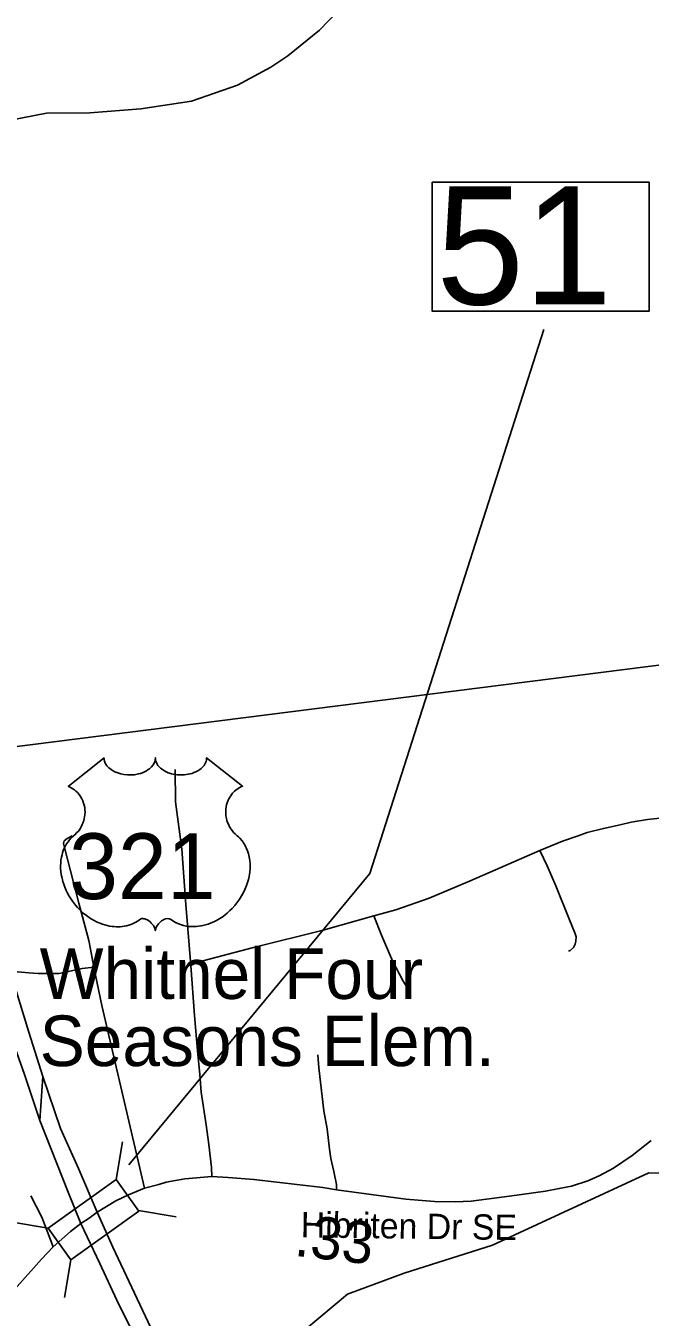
# Model space of a CAD drawing. Extents: x 1159738 to 1321356, y 736314 to 882035.
# Drawn here: x 1253540 to 1255391, y 788278 to 792107 of the extents above; entities that cross this region are included whole.
import ezdxf

# ---------------------------------------------------------------- set-up
doc = ezdxf.new("R2010")
doc.units = 0
for name, color, linetype in [('Exist Cultural Educational Facility Elementary Label', 7, 'Continuous'), ('Exist Hydrographic Creek Single Shore', 7, 'Continuous'), ('Exist Road Non-System Type 51', 7, 'Continuous'), ('Exist Road Primary US Divided Attributed', 7, 'Continuous'), ('Exist Road Primary US Shield CELL', 7, 'Continuous'), ('Exist Road Primary US Shield Number Label', 7, 'Continuous'), ('Exist Road Secondary Mileage Hundredths English Label', 7, 'Continuous'), ('Exist Road Secondary Structure Standard Bridge CELL', 7, 'Continuous'), ('Exist Road Secondary Structure Standard Bridge Number Label', 7, 'Continuous'), ('Exist Road Secondary Type 51 Attributed', 7, 'Continuous'), ('Exist Road Secondary Type 51 Label', 7, 'Continuous'), ('Exist Utilities Electrical Transmission Line', 7, 'Continuous')]:
    doc.layers.add(name, color=color, linetype=linetype)

msp = doc.modelspace()

# ---------------------------------------------------------------- linework, layer by layer
at = {"layer": 'Exist Hydrographic Creek Single Shore'}
msp.add_lwpolyline([(1254097.8, 787873.2), (1254150, 787929), (1254239, 788132.7), (1254494.1, 788345.5), (1254662, 788407.8), (1254923.5, 788491.3), (1255387.1, 788705.2), (1255634.1, 788702.7), (1255773.2, 788722.8), (1255840.9, 788743), (1255875.7, 788786.9), (1255851.9, 788922.5), (1255837.3, 789030.5), (1255855.6, 789056.2), (1255888, 789066), (1256071.6, 789105.6), (1256371.5, 789075.4), (1256450.5, 789166.1), (1256512.7, 789246.7), (1256596.1, 789330.9)], dxfattribs=at)
at = {"layer": 'Exist Road Non-System Type 51'}
msp.add_line((1253493.3, 789304.1), (1253549.1, 789299), dxfattribs=at)
for points in [[(1253982.8, 789902.1), (1253984.1, 789805.8), (1254002.9, 789665.4), (1254014.8, 789501.5), (1254029.4, 789320.4)], [(1255064.1, 789661.4), (1255131.4, 789689), (1255177.3, 789705), (1255204.5, 789714.6), (1255252.6, 789726.9), (1255301.8, 789737.6), (1255334.4, 789745.1), (1255383.5, 789753.6), (1255411.1, 789756.2), (1255444.7, 789760.5), (1255506.7, 789764.2), (1255555.8, 789765.3), (1255621, 789763.7), (1255694, 789762.1), (1255769.9, 789759.4), (1255820.6, 789747.1), (1255831.5, 789744.8)], [(1253741.3, 789315.6), (1253731.9, 789368.7), (1253726.5, 789394.9), (1253696.9, 789505.2), (1253656, 789666.6), (1253652.1, 789682), (1253653.4, 789690.1), (1253662.2, 789697.5), (1253677.6, 789704.9)], [(1254029.4, 789320.4), (1254050.1, 789330.2), (1254215.2, 789373.5), (1254421.2, 789425.3), (1254572.1, 789467.7), (1254637.3, 789485.5), (1254736.1, 789520.3), (1254855, 789570.1), (1255064.1, 789661.4)], [(1255064.1, 789661.4), (1255085.4, 789615.9), (1255111.1, 789557.1), (1255151.7, 789455.6), (1255167.7, 789417.3), (1255171.4, 789405), (1255170.9, 789392.7), (1255168.7, 789384.1), (1255163.4, 789373.4), (1255153.8, 789365.4), (1255149, 789362.7)], [(1254572.1, 789467.7), (1254594, 789409.9), (1254627.1, 789334), (1254658.6, 789274.1), (1254670.9, 789254.9)], [(1253549.1, 789299), (1253577, 789296.3), (1253638.7, 789296.3), (1253707.5, 789311.7), (1253741.3, 789315.6)], [(1253741.3, 789315.6), (1253765.7, 789201.7), (1253891.8, 788659.9)], [(1254091.8, 788694.2), (1254090.2, 788720.9), (1254082.7, 788789.9), (1254074.7, 788848.2), (1254060.3, 788944.5), (1254056.1, 788996.9), (1254049.1, 789068.5), (1254040, 789172.6), (1254029.4, 789320.4)], [(1254460.6, 788655.2), (1254460.6, 788670.9), (1254453.1, 788709.9), (1254444.4, 788747.8), (1254440.6, 788775.9), (1254433, 788836), (1254423.8, 788889.1), (1254408.7, 789016.5), (1254405.5, 789055.5)], [(1253581.9, 788860.9), (1253590.2, 788991.5)], [(1253621.5, 788486.5), (1253613.4, 788507.1), (1253587.4, 788574.2), (1253554.9, 788637.1)]]:
    msp.add_lwpolyline(points, dxfattribs=at)
at = {"layer": 'Exist Road Primary US Divided Attributed'}
for points in [[(1253751.7, 788588.9), (1253696.4, 788718), (1253643.1, 788837.4), (1253590.2, 788991.5), (1253549.1, 789123.2), (1253493.3, 789304.1), (1253435.8, 789518.7), (1253407.6, 789625.1), (1253388.2, 789729.7), (1253338.1, 789988.2), (1253324.2, 790074.2), (1253278, 790355.1), (1253234.7, 790606.4), (1253191.4, 790871.9), (1253135.9, 791195.5), (1253087.3, 791433.6), (1253066.2, 791526), (1253059.8, 791556.3), (1253050.6, 791585.7)], [(1253007.5, 791553.3), (1253033.2, 791428.9), (1253061.4, 791293.6), (1253090.9, 791113.3), (1253132.3, 790882.1), (1253179.6, 790627.6), (1253222.4, 790365.5), (1253251.6, 790189.3), (1253286.2, 789991.8), (1253318.7, 789803.5), (1253344.3, 789669.8), (1253388.8, 789481.4), (1253433.3, 789314.6), (1253480.2, 789156.8), (1253536.2, 788997.1), (1253581.9, 788860.9), (1253665.5, 788647.8), (1253703.5, 788555.1)], [(1254097.8, 787873.2), (1254033.4, 788002.7), (1253918.1, 788228.9), (1253798, 788485.2), (1253751.7, 788588.9)], [(1253703.5, 788555.1), (1253759.4, 788436.9), (1253810.2, 788328.1), (1253952.1, 788040.3), (1254018, 787907.8), (1254057.2, 787829.4)]]:
    msp.add_lwpolyline(points, dxfattribs=at)
at = {"layer": 'Exist Road Primary US Shield CELL'}
msp.add_lwpolyline([(1253772, 789936.1), (1253772.3, 789931.7), (1253773.3, 789926.5), (1253774.1, 789923.8), (1253776.6, 789918.6), (1253780.6, 789912.6), (1253786.2, 789906.6), (1253792.6, 789901.4), (1253796.8, 789898.6), (1253804.1, 789894.7), (1253812.3, 789891.3), (1253821.5, 789888.6), (1253830.8, 789886.7), (1253841, 789885.6), (1253851.1, 789885.4), (1253862.1, 789886.2), (1253874.1, 789888.6), (1253879.7, 789890), (1253885.9, 789892.1), (1253891.7, 789894.5), (1253898, 789897.9), (1253903.1, 789901.2), (1253907.1, 789904.1), (1253912.8, 789909.5), (1253917.2, 789915.1), (1253919.1, 789918.2), (1253920.8, 789921.2), (1253923, 789927.6), (1253923.6, 789930.5), (1253924.1, 789936.3), (1253924.4, 789931.4), (1253924.9, 789928.3), (1253925.7, 789925.3), (1253927, 789922.1), (1253929.3, 789917.6), (1253931.8, 789913.8), (1253936.5, 789908.2), (1253939.5, 789905.5), (1253942.2, 789903.3), (1253949.4, 789898.3), (1253957.8, 789894), (1253962, 789892.2), (1253966.2, 789890.7), (1253971.6, 789889.1), (1253977.2, 789887.8), (1253982.7, 789886.8), (1253988.4, 789886), (1253994.2, 789885.6), (1253998.9, 789885.4), (1254004.6, 789885.5), (1254010, 789885.8), (1254015.4, 789886.4), (1254021.5, 789887.4), (1254026.3, 789888.5), (1254032.7, 789890.2), (1254038.5, 789892.3), (1254043.6, 789894.5), (1254050.2, 789897.9), (1254055.5, 789901.3), (1254059.4, 789904.4), (1254064, 789908.7), (1254068.4, 789913.8), (1254071, 789917.5), (1254072.8, 789921.3), (1254074.5, 789925.3), (1254075.5, 789929.6), (1254076, 789933.3), (1254076.1, 789936.4), (1254182.4, 789851.8), (1254179.9, 789850.8), (1254174.1, 789848), (1254169.6, 789845.3), (1254162.3, 789840.1), (1254159.1, 789837.3), (1254156, 789834.4), (1254153.1, 789831.2), (1254150.5, 789828.3), (1254147.5, 789824), (1254144.7, 789819.7), (1254142, 789815), (1254140, 789810.9), (1254136.8, 789802.4), (1254135.2, 789797), (1254134.2, 789792.4), (1254132.9, 789782.9), (1254132.6, 789778.4), (1254132.6, 789774), (1254132.9, 789769.2), (1254133.3, 789764.7), (1254134.1, 789760), (1254134.9, 789755.9), (1254136.2, 789750.8), (1254138.1, 789744.9), (1254140.4, 789739.2), (1254145.3, 789729.9), (1254151.5, 789720.5), (1254156, 789715.2), (1254160.4, 789710.7), (1254166.9, 789705.2), (1254170.5, 789702.1), (1254174.6, 789698), (1254181.2, 789690.2), (1254183.9, 789686.6), (1254186.6, 789682.5), (1254189.1, 789678.3), (1254191.7, 789673.8), (1254193.7, 789669.8), (1254197.4, 789660.7), (1254200.1, 789651.9), (1254201.4, 789647.2), (1254203.4, 789636.8), (1254204.1, 789631.7), (1254204.9, 789621.5), (1254205, 789609.2), (1254204, 789597.5), (1254201.8, 789583.9), (1254200, 789575.7), (1254197.2, 789566.2), (1254194.5, 789558), (1254189.6, 789545.9), (1254185.3, 789537.1), (1254179.8, 789526.8), (1254175.9, 789520.6), (1254171.5, 789513.9), (1254165.9, 789506.2), (1254159.4, 789498.1), (1254151.5, 789489.5), (1254145.2, 789483.1), (1254136.9, 789475.7), (1254131.9, 789471.6), (1254124.7, 789466.2), (1254114.9, 789459.6), (1254105.3, 789454.1), (1254097, 789449.9), (1254089.8, 789446.7), (1254080.3, 789443.1), (1254064.7, 789438.8), (1254058.9, 789437.6), (1254052.2, 789436.6), (1254045.8, 789436), (1254039.7, 789435.6), (1254031.4, 789435.6), (1254023.2, 789436.2), (1254015.4, 789437.4), (1254007.3, 789439), (1253998.8, 789441.6), (1253991.1, 789444.6), (1253983.3, 789448.4), (1253970.2, 789456.7), (1253966.4, 789458.7), (1253964.3, 789459.3), (1253959.2, 789459.5), (1253954.4, 789458.5), (1253949.5, 789456.6), (1253946.6, 789455), (1253942.6, 789452.4), (1253939.6, 789450), (1253936, 789446.6), (1253933.5, 789443.7), (1253931.6, 789441.4), (1253927.8, 789435.6), (1253926.5, 789432.8), (1253925.2, 789429.3), (1253923.9, 789424), (1253922.3, 789430.6), (1253920.3, 789435), (1253918.1, 789438.8), (1253915.7, 789442.1), (1253912, 789446.4), (1253908.7, 789449.6), (1253904.7, 789452.9), (1253900.4, 789455.4), (1253897, 789457.2), (1253893.8, 789458.4), (1253890, 789459.3), (1253886.9, 789459.6), (1253884.3, 789459.5), (1253880.8, 789458.7), (1253875.9, 789455.3), (1253871.4, 789452.1), (1253866.4, 789449), (1253860.5, 789445.9), (1253856.2, 789443.9), (1253851.1, 789441.9), (1253845, 789439.9), (1253838.5, 789438.2), (1253831.8, 789436.9), (1253825.9, 789435.9), (1253819.5, 789435.3), (1253813.8, 789435.2), (1253807.9, 789435.2), (1253802.3, 789435.7), (1253795.8, 789436.2), (1253787.8, 789437.4), (1253781.1, 789438.9), (1253774.1, 789440.8), (1253766.9, 789443.1), (1253759.2, 789446), (1253749.5, 789450.2), (1253742.8, 789453.7), (1253732.2, 789459.8), (1253719.7, 789468.4), (1253710.4, 789476), (1253703.5, 789482.2), (1253693.4, 789492.5), (1253687.5, 789499.2), (1253678.1, 789511.3), (1253672.2, 789520), (1253668.3, 789526.4), (1253662.7, 789536.7), (1253659.6, 789543.2), (1253655.5, 789552.6), (1253652.4, 789561.2), (1253649.7, 789569.4), (1253648.3, 789574.6), (1253646.3, 789583.7), (1253645.1, 789590.1), (1253643.9, 789599), (1253643.2, 789608.4), (1253643.1, 789617), (1253643.3, 789624.1), (1253644.2, 789632.5), (1253645.6, 789641.3), (1253647.3, 789648.9), (1253648.8, 789654.4), (1253651.1, 789661), (1253654, 789668.4), (1253657.6, 789675.4), (1253660.9, 789681.3), (1253665.1, 789687.5), (1253669.3, 789692.9), (1253674.7, 789698.8), (1253680.3, 789704.2), (1253685.5, 789708.4), (1253691.7, 789714.4), (1253694.9, 789718.1), (1253698.7, 789723.2), (1253701.8, 789727.9), (1253704.3, 789732.1), (1253707.5, 789738.3), (1253709.4, 789742.9), (1253711.9, 789750.1), (1253713.1, 789755.1), (1253714.4, 789761.6), (1253715.2, 789767.7), (1253715.5, 789775.3), (1253715.3, 789781.6), (1253714.5, 789788.9), (1253713.1, 789795.9), (1253711.4, 789802.1), (1253708.8, 789809.1), (1253706.4, 789814.3), (1253702.3, 789821.2), (1253697.8, 789827.7), (1253693.1, 789833), (1253688.4, 789837.7), (1253683.9, 789841.2), (1253679.6, 789844.3), (1253674.2, 789847.6), (1253669, 789850.1), (1253665.7, 789851.4)], close=True, dxfattribs=at)
at = {"layer": 'Exist Road Secondary Structure Standard Bridge CELL'}
for p, q in [((1253807.9, 788685.5), (1253826.4, 788797.2)), ((1253873.8, 788593.5), (1253985.4, 788575)), ((1253494.4, 788560.1), (1253606, 788541.7)), ((1253654.9, 788335.8), (1253673.4, 788447.5))]:
    msp.add_line(p, q, dxfattribs=at)
msp.add_lwpolyline([(1253606, 788541.7), (1253807.6, 788685.9), (1253875, 788591.8), (1253673.4, 788447.5)], close=True, dxfattribs=at)
at = {"layer": 'Exist Road Secondary Structure Standard Bridge Number Label'}
msp.add_lwpolyline([(1254744.4, 791643.3), (1255388.5, 791643.3), (1255388.5, 791260.9), (1254744.4, 791260.9)], close=True, dxfattribs=at)
msp.add_lwpolyline([(1253845.3, 788729), (1254560.2, 789593.6), (1255075.6, 791206.3)], dxfattribs=at)
at = {"layer": 'Exist Road Secondary Type 51 Attributed'}
for points in [[(1254464.6, 792150.3), (1254410.5, 792093.8), (1254316.3, 792018.4), (1254266.3, 791984.8), (1254168, 791931.2), (1254031.4, 791884.1), (1253880.7, 791860.6), (1253730, 791848.8), (1253601.4, 791848.1), (1253453, 791819.9)], [(1255393.5, 788801.2), (1255337.2, 788756.7), (1255282.4, 788719), (1255239.4, 788696.8), (1255206.2, 788681.6), (1255158.2, 788666.2), (1255121.7, 788659.1), (1255081, 788651.2), (1254974.4, 788635.9), (1254860.8, 788621.8), (1254812.6, 788619.1), (1254751.5, 788620.2), (1254667.1, 788627.2), (1254460.6, 788655.2), (1254420.3, 788661.7), (1254215.6, 788686), (1254139.9, 788692), (1254091.8, 788694.2), (1254011.9, 788688.2), (1253956.1, 788677.4), (1253934.5, 788671.4), (1253891.8, 788659.9), (1253844.1, 788640.8), (1253806.4, 788623), (1253751.7, 788588.9)], [(1253751.7, 788588.9), (1253728, 788571.2), (1253703.5, 788555.1)], [(1253703.5, 788555.1), (1253672.3, 788531.5), (1253621.5, 788486.5), (1253586.4, 788449.8), (1253498.3, 788350.5), (1253391.2, 788225.4), (1253309.2, 788130), (1253234.6, 788045.1), (1253183.1, 787989.7), (1253145.7, 787950.9), (1253113.6, 787922.1), (1253098.3, 787909.3), (1253035.4, 787858.5), (1252743.2, 787624), (1252703.9, 787601.7)]]:
    msp.add_lwpolyline(points, dxfattribs=at)
at = {"layer": 'Exist Utilities Electrical Transmission Line'}
msp.add_lwpolyline([(1249790.4, 788584.3), (1250041.2, 788761.1), (1250760.1, 789388.7), (1251361, 789929.3), (1251915.3, 790087.2), (1252227.7, 789974.7), (1252562, 789849), (1255735.7, 790251.6), (1255704.6, 790497.8), (1255659, 790858.5), (1255584, 791469), (1255541.6, 791772.5), (1255541.8, 792055.1), (1255540.2, 792107.3), (1255532, 792505.9)], dxfattribs=at)

# ---------------------------------------------------------------- texts
at = {"layer": 'Exist Cultural Educational Facility Elementary Label'}
for s, p in [('Whitnel Four ', (1253581, 789221.3)), ('Seasons Elem.', (1253581, 789022.1))]:
    msp.add_text(s, height=150, dxfattribs=at).set_placement(p)
at = {"layer": 'Exist Road Primary US Shield Number Label'}
msp.add_text('321', height=195, dxfattribs=at).set_placement((1253668.1, 789517.4))
at = {"layer": 'Exist Road Secondary Mileage Hundredths English Label'}
msp.add_text('.33', height=125, rotation=353.4738, dxfattribs=at).set_placement((1254333.2, 788459.9))
at = {"layer": 'Exist Road Secondary Structure Standard Bridge Number Label'}
msp.add_text('51', height=350, dxfattribs=at).set_placement((1254756.9, 791280.7))
at = {"layer": 'Exist Road Secondary Type 51 Label'}
msp.add_text('Hibriten Dr SE', height=75, rotation=359.2677, dxfattribs=at).set_placement((1254354.8, 788514.4))

doc.saveas('drawing.dxf')
